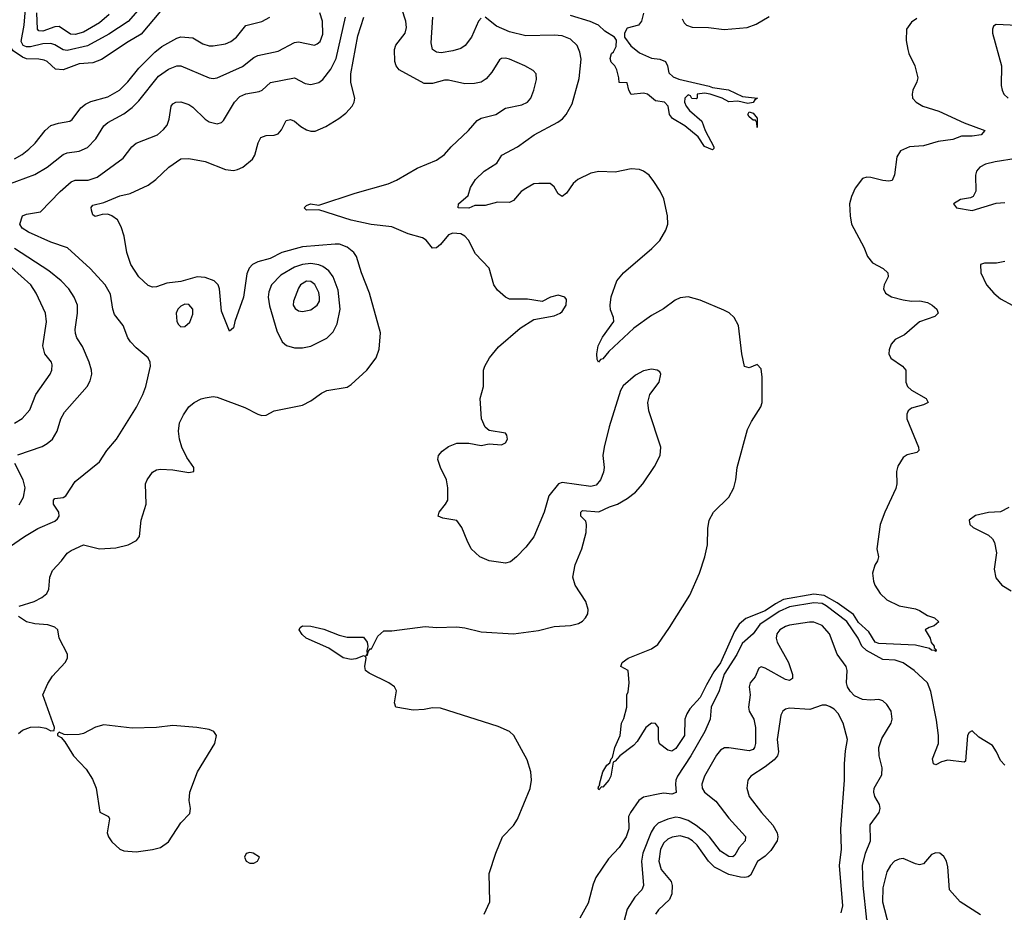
# Model space of a CAD drawing. Header units: inches. Extents: x 884549 to 1028252, y 526810 to 653624.
# Tile 751 of 1056: x 992396 to 997248, y 602499 to 606897. Entities that reach past the tile are written whole.
import ezdxf

# ---------------------------------------------------------------- set-up
doc = ezdxf.new("R2010")
doc.units = ezdxf.units.IN
doc.header["$MEASUREMENT"] = 0
doc.layers.add('A9690', color=7, linetype='Continuous')

msp = doc.modelspace()

# ---------------------------------------------------------------- linework, layer by layer
at = {"layer": 'A9690', "color": 5}
for points, elevation in [([(993023.9, 606996.1), (992930, 606888.2), (992834.7, 606825.3), (992730, 606767.8), (992630, 606745.1), (992610, 606748.6), (992570, 606773.5), (992550, 606779.9), (992510, 606778.5), (992450, 606763.4), (992430, 606763.6), (992413.8, 606770), (992402.6, 606790), (992418.9, 606870), (992424.2, 606950)], 2260), ([(992292.3, 606067.7), (992470, 606134.4), (992532, 606170), (992610, 606232.9), (992630, 606241.4), (992690, 606248.8), (992730, 606266.6), (992771.5, 606310), (992810, 606373.2), (992830, 606390.2), (992910, 606432.5), (992950, 606463.5), (992983, 606497), (993080.9, 606619.1), (993130, 606652.6), (993170, 606668.6), (993190, 606669.3), (993330, 606610.2), (993350, 606606.7), (993370, 606610.2), (993494.4, 606665.6), (993550, 606710.2), (993570, 606720.5), (993670, 606742.2), (993750, 606783.9), (993770, 606786.9), (993848.1, 606771.9), (993862.5, 606777.5), (993876.5, 606790), (993890, 606824.9), (993889, 606890), (993875.7, 606930)], 2260), ([(993090, 606938.8), (992994.6, 606825.4), (992930, 606787.5), (992800, 606700), (992756.5, 606683.5), (992690, 606679.3), (992610, 606649.4), (992572.5, 606652.5), (992531.6, 606690), (992517, 606697), (992490, 606702.4), (992430, 606704.5), (992410, 606711.3), (992363.3, 606743.4), (992345.4, 606770), (992342.3, 606797.7), (992356.9, 606970)], 2280), ([(992837, 606923), (992790, 606881.5), (992710, 606835.3), (992670, 606823.6), (992646, 606826), (992590, 606862.5), (992570, 606861.4), (992510, 606840.7), (992490, 606841.7), (992483.9, 606850), (992481, 606930)], 2240), ([(994685.7, 602490), (994712.1, 602550), (994709.6, 602690), (994742, 602790), (994774.5, 602870), (994830, 602926.7), (994850, 602958), (994911.3, 603108.7), (994918.4, 603150), (994915.5, 603190), (994897.2, 603250), (994831.2, 603370), (994809.8, 603389.8), (994753.7, 603413.7), (994470, 603503.9), (994430, 603505.7), (994390, 603497.6), (994334.8, 603494.8), (994250, 603509.2), (994243.7, 603530), (994253.7, 603590), (994243.5, 603610), (994215.8, 603630), (994117.6, 603677.6), (994100.4, 603690), (994096.2, 603710), (994102.9, 603750), (994099.7, 603759.7), (994090, 603761.6), (994052.7, 603747.3), (994030, 603744.5), (993990, 603751.7), (993919.3, 603799.3), (993807.6, 603850), (993787.3, 603867.3), (993773.6, 603890), (993778.4, 603901.6), (993789.8, 603910.2), (993830, 603908.3), (993894.2, 603894.2), (993970, 603864.7), (994010, 603854.3), (994090, 603854.8), (994108.2, 603830), (994112, 603808), (994106.7, 603786.7), (994108.2, 603771.8), (994102, 603762), (994110, 603766), (994114.5, 603785.5), (994124, 603796), (994130, 603796), (994160.8, 603859.2), (994190, 603885.5), (994230, 603886), (994393.8, 603906.2), (994450, 603902.4), (994550, 603905.3), (994590, 603900.3), (994670, 603881.1), (994830, 603870.3), (994953.4, 603886.6), (995030, 603907), (995110, 603912), (995150, 603921.3), (995170, 603933), (995185.1, 603950), (995195.1, 603970), (995196.9, 603990), (995185.6, 604030), (995133.3, 604110), (995122, 604150), (995133.3, 604210), (995166, 604290), (995188, 604370), (995189.5, 604409.5), (995185.2, 604425.2), (995162, 604450), (995162, 604470), (995170, 604478), (995250, 604471.3), (995302.9, 604497.1), (995342, 604510), (995390, 604538), (995430, 604568), (995467.6, 604610), (995524.9, 604695.1), (995553, 604750), (995555.1, 604790), (995495.8, 604970), (995491.5, 605010), (995502, 605050), (995546.6, 605110), (995556, 605150), (995550, 605162), (995538, 605170), (995510, 605175.1), (995470, 605167), (995430, 605144.5), (995370, 605092), (995357.1, 605070), (995301.3, 604890), (995276.1, 604790), (995270.3, 604750), (995277, 604690), (995273.3, 604666.7), (995258, 604630), (995236.1, 604603.9), (995210, 604597), (995070, 604616.9), (995051, 604610), (995003.7, 604550), (994980.3, 604470), (994930, 604349.2), (994890, 604297.2), (994844, 604250), (994814.1, 604225.9), (994790, 604219.6), (994710, 604229.7), (994663.7, 604250), (994621.6, 604290), (994600.7, 604330), (994575.3, 604395.3), (994549.5, 604429.5), (994480.5, 604440.5), (994459, 604450), (994462.7, 604470), (994495.1, 604510), (994505.2, 604530), (994506, 604590), (994499.3, 604630), (994469.2, 604690), (994456, 604730), (994459.3, 604750), (994477.2, 604770), (994510, 604794), (994550, 604810.5), (994610, 604810.4), (994670, 604798.8), (994710, 604807.3), (994770, 604802), (994790, 604811.3), (994799.3, 604830), (994797.2, 604850), (994790, 604859), (994710, 604872.3), (994689.6, 604889.6), (994671.6, 604930), (994665.1, 605030), (994681, 605090), (994681.3, 605170), (994687.8, 605190), (994711.5, 605230), (994755.5, 605284.5), (994862.9, 605377.1), (994930, 605419.1), (995030, 605437.3), (995059, 605450), (995070, 605458.8), (995089.2, 605490), (995090, 605518), (995082, 605530), (995050, 605539.3), (995012, 605530), (994970, 605509), (994898.9, 605518.9), (994810, 605519.5), (994790, 605529.3), (994750, 605564.5), (994732.8, 605590), (994710, 605671.8), (994642.5, 605742.5), (994608, 605810), (994589.8, 605829.8), (994570, 605841.1), (994530, 605845.1), (994510, 605836.1), (994470, 605789.7), (994450, 605773), (994430, 605771.6), (994399.3, 605810), (994381.1, 605821.1), (994310, 605841.7), (994230, 605876.5), (994127.3, 605887.3), (994030, 605909.5), (993870, 605960.3), (993810, 605958), (993798, 605970), (993810, 605982), (993829.2, 605990), (993870, 605982.7), (994050, 606042.5), (994212.2, 606087.8), (994253.3, 606106.7), (994354.5, 606165.5), (994450, 606203.9), (994490, 606233.1), (994522.2, 606270), (994607.2, 606350), (994650, 606400.3), (994670, 606411.3), (994742, 606430), (994790, 606461.1), (994870, 606477.6), (994899.3, 606490), (994914.5, 606510), (994929.6, 606550), (994942.7, 606602.7), (994941.2, 606630), (994925.6, 606645.6), (994886, 606670), (994810, 606702.3), (994790, 606706.6), (994770, 606705.6), (994761.1, 606698.9), (994722.2, 606637.8), (994694.4, 606605.6), (994670, 606589.7), (994637.1, 606582.9), (994590, 606580.9), (994510, 606598.9), (994490, 606599.4), (994430, 606581.8), (994390, 606582), (994265.4, 606650), (994251.2, 606670), (994245.4, 606690), (994242.5, 606750), (994250, 606771.2), (994295.4, 606830), (994301.7, 606858.4), (994298.7, 606890), (994279, 606950)], 2180), ([(995470.3, 606929.7), (995460.5, 606890), (995446, 606870), (995390, 606855.6), (995376.5, 606830), (995376.9, 606810), (995408, 606768), (995450, 606733.4), (995510, 606707.9), (995550, 606702.4), (995579.1, 606690), (995588.4, 606670), (995594.5, 606634.5), (995615.8, 606615.8), (995643.5, 606603.5), (995794, 606570), (995810, 606562), (995888.5, 606551.5), (995957.6, 606517.6), (996032, 606510), (996018, 606502), (996010, 606489.4), (995983.7, 606483.7), (995935.1, 606495.1), (995890, 606492.7), (995858, 606510), (995798, 606530), (995770, 606534), (995734, 606530), (995734, 606510), (995730, 606506), (995708.4, 606508.4), (995702, 606522), (995690, 606526), (995674, 606510), (995672, 606490), (995681, 606470), (995696, 606450), (995757.1, 606397.1), (995774, 606350), (995816.3, 606270), (995817.3, 606262.7), (995810, 606255.3), (995770, 606272.3), (995739.4, 606319.4), (995674.5, 606374.5), (995612.7, 606410), (995598, 606430), (995592.3, 606470), (995574, 606490), (995530, 606497.2), (995489.3, 606529.3), (995470, 606535.1), (995410, 606528.7), (995397.2, 606550), (995390, 606586), (995350, 606588), (995349, 606610), (995338, 606650), (995329, 606669), (995310, 606688), (995306, 606706), (995313.2, 606730), (995322.4, 606737.6), (995335.3, 606764.7), (995336.4, 606796.4), (995327.4, 606810), (995279.4, 606839.4), (995249.1, 606869.1), (995207.7, 606887.7), (995110, 606917.1)], 2140), ([(992244.7, 604230), (992420.4, 604350), (992486.2, 604390), (992570, 604425.5), (992583.2, 604436.8), (992590.5, 604450), (992588.4, 604470), (992563.1, 604510), (992562.6, 604530), (992570, 604538), (992610, 604542), (992624, 604550), (992670, 604620.7), (992790, 604718.4), (992826.1, 604773.9), (992873.7, 604830), (992971.8, 604988.2), (993003.1, 605050), (993017.7, 605090), (993040.7, 605190), (993039.5, 605210), (993029.5, 605230), (992970, 605279.7), (992942.6, 605310), (992929.7, 605330), (992906, 605390), (992863.5, 605443.5), (992854.4, 605470), (992843.8, 605543.8), (992816.8, 605590), (992743.7, 605670), (992632.5, 605772.5), (992550, 605799.9), (992439.5, 605850), (992408.8, 605870), (992397.4, 605890), (992409.8, 605930), (992430, 605938.6), (992498.7, 605950), (992595.1, 606050), (992650, 606098.4), (992670, 606106.8), (992734, 606106), (992778.6, 606121.4), (992905.6, 606214.4), (992949.3, 606270.7), (992970, 606288.3), (993074.7, 606330), (993104.9, 606355.1), (993122.7, 606377.3), (993133.5, 606406.5), (993143.1, 606470), (993150, 606481.6), (993165.2, 606490), (993190, 606492.4), (993230, 606479.1), (993250, 606466.3), (993310, 606406.5), (993330, 606392.7), (993370, 606384), (993390, 606390.3), (993400, 606400), (993455, 606490), (993481.6, 606518.4), (993510, 606531), (993577, 606543), (993590.6, 606549.4), (993632, 606588), (993750, 606610.2), (993802.5, 606582.5), (993830, 606577.8), (993870, 606587.3), (993890, 606602.7), (993930, 606653), (993955, 606705), (994002.3, 606910)], 2240), ([(992370, 606210.6), (992408.1, 606231.9), (992441.5, 606258.5), (992471.6, 606288.4), (992521, 606350), (992550, 606375), (992587.4, 606387.4), (992643.2, 606396.8), (992654.6, 606405.4), (992697.9, 606462.1), (992719.7, 606480.3), (992746.9, 606493.1), (992830, 606516.4), (992888, 606550), (992928.5, 606590), (992982.8, 606657.2), (993062.7, 606737.3), (993095.9, 606764.1), (993170, 606806.2), (993190, 606812), (993250, 606807.7), (993298, 606778), (993330, 606768.1), (993350, 606767.3), (993410, 606778.2), (993437.4, 606790), (993463.9, 606810), (993510, 606868.4), (993590, 606887.7), (993629.4, 606910)], 2280), ([(992393.6, 604006.4), (992467.8, 604030), (992505.6, 604050), (992529.6, 604070), (992540.5, 604090), (992545.1, 604150), (992558, 604182), (992602.6, 604230), (992630, 604268.7), (992650, 604280.9), (992710, 604308.8), (992790, 604290.1), (992870, 604295.1), (992930.6, 604309.4), (992971.6, 604330), (992986.6, 604350), (992995.4, 604430), (993019.2, 604510), (993015.6, 604610), (993023.6, 604630), (993050, 604667.3), (993070, 604678), (993090, 604681.6), (993150, 604678.7), (993230, 604664.9), (993254, 604670), (993254, 604690), (993220, 604740), (993194.6, 604790), (993182.9, 604830), (993178, 604870), (993184.1, 604910), (993203.1, 604950), (993230, 604988.8), (993255.1, 605010), (993290, 605029.1), (993310, 605034), (993350, 605039.3), (993370, 605036.9), (993506.3, 604986.3), (993570, 604953.1), (993590, 604946.7), (993610, 604948), (993649.7, 604970.3), (993790, 604997), (993830, 605018), (993883, 605057), (993910, 605068.9), (994010, 605085.3), (994030, 605098.7), (994106.6, 605170), (994153, 605230), (994167.2, 605272.8), (994174.1, 605354.1), (994120.3, 605550), (994080.6, 605650), (994055.4, 605730), (994042.5, 605750), (994010, 605775.3), (993971.8, 605790), (993950, 605791.4), (993790, 605777.2), (993687.6, 605750), (993630, 605719.4), (993570, 605703.2), (993543.6, 605690), (993527.6, 605672.4), (993515.2, 605644.8), (993498.8, 605530), (993456.5, 605410), (993450, 605378), (993430, 605362), (993390, 605461.2), (993380.9, 605570), (993373.9, 605590), (993355.2, 605610), (993310, 605626.9), (993270, 605630.3), (993190, 605606.2), (993120.9, 605599.1), (993070, 605580.8), (993050, 605578.5), (993030, 605587.1), (992984, 605630), (992943.5, 605690), (992924.7, 605750), (992911.2, 605830), (992895.8, 605875.8), (992878, 605910), (992850.6, 605930.6), (992830, 605938), (992803, 605937), (992767.7, 605927.7), (992755.8, 605935.8), (992750, 605959), (992748.7, 605971.3), (992756.6, 605983.4), (992810, 605995.7), (992890, 606029.2), (992939.8, 606040.2), (993030, 606081.7), (993067.6, 606110), (993131.5, 606170), (993190, 606211.3), (993230, 606212.2), (993310, 606198), (993410, 606158), (993450, 606153.9), (993470, 606157.8), (993496.4, 606170), (993543.5, 606210), (993555.6, 606230), (993570.9, 606290), (993584.2, 606315.8), (993610, 606326.9), (993650, 606327.5), (993670, 606334.9), (993686, 606354), (993710, 606399.6), (993730, 606404.4), (993750, 606396.5), (993781.3, 606370), (993810, 606353.9), (993830, 606348.1), (993851.8, 606348.2), (993905.1, 606370), (993969.6, 606410), (994003.6, 606436.4), (994034, 606470), (994043.9, 606490), (994047, 606510), (994027.8, 606587.8), (994027.5, 606630), (994062.1, 606817.9), (994091.7, 606910)], 2220), ([(994670, 606904), (994657.8, 606890), (994623, 606810), (994591, 606770), (994570, 606755.4), (994530, 606742.7), (994473.3, 606733.3), (994450, 606737.4), (994430, 606749.6), (994423.3, 606783.3), (994431.7, 606910)], 2160), ([(996817, 606903), (996790, 606885.2), (996766.8, 606850), (996765.2, 606794.8), (996772.4, 606750), (996777.6, 606730), (996807.4, 606670), (996822, 606610), (996817.3, 606590), (996797.3, 606550), (996793.4, 606530), (996796.3, 606510), (996813.4, 606490), (996846.8, 606470), (996925.7, 606445.7), (997050, 606388.4), (997152, 606350), (997134.8, 606330), (997090, 606322.7), (997037.4, 606322.6), (996994.1, 606305.9), (996922.6, 606297.3), (996850, 606274.8), (996781, 606270), (996737.3, 606250), (996718.7, 606221.3), (996707.3, 606132.7), (996694.9, 606105.1), (996678.4, 606101.6), (996650, 606104.2), (996590, 606119.6), (996570, 606120.7), (996550, 606114.5), (996513.7, 606066.3), (996494.3, 606025.7), (996484.9, 605990), (996487.8, 605930), (996494.9, 605890), (996556.3, 605776.3), (996573.4, 605730), (996598.3, 605698.3), (996650.8, 605670), (996673.4, 605650), (996675.5, 605630), (996656.4, 605590), (996652.7, 605570), (996662.4, 605550), (996691.6, 605531.5), (996750, 605516), (996790, 605510.2), (996831.2, 605511.2), (996870, 605502.6), (996893, 605490), (996915.5, 605470), (996922.8, 605450), (996905.8, 605434.2), (996830, 605407.4), (996756.8, 605343.2), (996710, 605321), (996690, 605297.6), (996680.6, 605270), (996679.8, 605250), (996688.2, 605228.2), (996746, 605190), (996762.3, 605170), (996763.2, 605110), (996771.3, 605090), (996791.3, 605071.3), (996863.7, 605030), (996872.7, 605010), (996850, 604999.2), (996790, 604982.6), (996774.2, 604970), (996767.1, 604952.9), (996767.8, 604930), (996826, 604790), (996826.4, 604773.6), (996816.2, 604763.8), (996770, 604753), (996750, 604739.8), (996723, 604697), (996716.9, 604670), (996718.1, 604610), (996714, 604586), (996659.8, 604470), (996637.1, 604410), (996620.4, 604290), (996627.7, 604250), (996624, 604230), (996610, 604208.7), (996598, 604170), (996603.1, 604130), (996610.4, 604110), (996637, 604070), (996670, 604038), (996730, 604008.4), (996810, 603993.1), (996830, 603985.3), (996870, 603961.6), (996904.7, 603950), (996924.7, 603930), (996902, 603910), (996877.3, 603902.7), (996858, 603890), (996882, 603850), (996888.4, 603828.4), (996902, 603810), (996902, 603802), (996912.1, 603792.1), (996910, 603784), (996907.9, 603787.9), (996889.5, 603790), (996879.2, 603799.2), (996810, 603815.4), (996630, 603823.9), (996611.8, 603830), (996581.3, 603881.3), (996530, 603925.9), (996505.4, 603965.4), (996423.7, 604023.7), (996360.2, 604060.2), (996310, 604066.7), (996160.8, 604039.2), (996121.3, 604018.7), (996070, 603983.9), (995974.1, 603945.9), (995941, 603919), (995918.2, 603881.8), (995850, 603727.2), (995817.1, 603682.9), (995779.8, 603620.2), (995750, 603557.6), (995698.6, 603501.4), (995683, 603477), (995674, 603450), (995672.2, 603370), (995630, 603305.2), (995610, 603293.2), (995590, 603297.2), (995549.5, 603329.5), (995543.7, 603350), (995544.5, 603410), (995530, 603429.3), (995510, 603431.2), (995481.3, 603410), (995439.4, 603340.6), (995420.3, 603319.7), (995353.4, 603270), (995330, 603242.7), (995321.1, 603238.9), (995308.4, 603170), (995299.5, 603150), (995270, 603116), (995262.8, 603117.2), (995250, 603102), (995247, 603110), (995250, 603122), (995255.3, 603124.7), (995253.2, 603130), (995269.1, 603190.9), (995290, 603224), (995304.5, 603235.5), (995310, 603254.8), (995318, 603262), (995328.6, 603311.4), (995355.8, 603370), (995360.9, 603430), (995373.6, 603453.6), (995388, 603510), (995388.7, 603570), (995394.6, 603585.4), (995399, 603630), (995395.3, 603690), (995359, 603710), (995365.2, 603730), (995395.3, 603750), (995510, 603797), (995541.1, 603818.9), (995598.8, 603901.2), (995698.9, 604061.1), (995746.3, 604170), (995771.6, 604250), (995785.1, 604310), (995787.6, 604390), (995794, 604430), (995814.5, 604470), (995890, 604543.7), (995915.8, 604590), (995925.3, 604630), (995931.4, 604690), (995983.1, 604876.9), (996002.4, 604917.6), (996047.7, 604990), (996054.6, 605010), (996055.2, 605135.2), (996050, 605177.2), (996030, 605198), (995990, 605180.9), (995967.8, 605187.8), (995954, 605250), (995938.2, 605390), (995917.7, 605430), (995891.9, 605451.9), (995865.8, 605465.8), (995750, 605515), (995690, 605531.4), (995650, 605525.8), (995625.7, 605514.3), (995568.3, 605471.7), (995510, 605439.5), (995422.7, 605377.3), (995298.8, 605261.2), (995270, 605226), (995258, 605222), (995249, 605210), (995242.5, 605222.5), (995239.5, 605250), (995247.3, 605290), (995268.1, 605331.9), (995324, 605410), (995322, 605430), (995307.2, 605467.2), (995306, 605490), (995310, 605531), (995338.9, 605610), (995371.5, 605650), (995511.4, 605768.6), (995550, 605808.2), (995579.8, 605860.2), (995589.8, 605890), (995588.7, 605930), (995570, 606014.5), (995552.3, 606052.3), (995520.3, 606100.3), (995497.4, 606130), (995470.6, 606150.6), (995450, 606158), (995410, 606161.5), (995330, 606144.8), (995250, 606148.7), (995210, 606140.9), (995146.7, 606110), (995123.7, 606090), (995090, 606041.2), (995070, 606025.2), (995050, 606039), (995030, 606073.2), (995010, 606089.3), (994954, 606090), (994930, 606087.3), (994890, 606064.5), (994868, 606050), (994830, 606006.6), (994810, 605996.2), (994750, 605997.2), (994690, 605980.8), (994639.2, 605980.8), (994608.9, 605968.9), (994557.2, 605970), (994558.4, 605990), (994606, 606030), (994618, 606070), (994642.9, 606110), (994685.1, 606150), (994746.6, 606190), (994772, 606230), (994850, 606271), (994932.1, 606330), (995047.9, 606392.1), (995071.2, 606408.8), (995088.2, 606430), (995118.1, 606481.9), (995153.5, 606606.5), (995162.8, 606702.8), (995156.7, 606736.7), (995142.9, 606770), (995110, 606801), (995070, 606816.7), (995030, 606821.3), (994890, 606816.7), (994810, 606836.5), (994745.2, 606865.2), (994690, 606908.4)], 2160), ([(995660.7, 606900.7), (995670, 606880.7), (995682.8, 606870), (995710, 606860.3), (995790, 606859), (995867.7, 606847.7), (995981.1, 606858.9), (996025, 606875), (996090, 606912.6)], 2160), ([(997311.8, 606868.2), (997207.2, 606872.8), (997194.9, 606865.1), (997190.4, 606850), (997190.5, 606830), (997234.4, 606670), (997232.5, 606572.5), (997237.1, 606550), (997245.5, 606530), (997267.3, 606510)], 2180), ([(997410, 606228.7), (997203.7, 606196.3), (997155.8, 606184.2), (997127.7, 606170), (997110.4, 606149.6), (997106.4, 606130), (997108.1, 606051.9), (997094.9, 606025.1), (997081.4, 606018.6), (997032, 606010), (996998, 605990), (997012, 605970), (997090, 605957.1), (997207.6, 605992.4), (997250, 605996.5)], 2180), ([(992387.7, 604752.3), (992506.2, 604793.8), (992532, 604808), (992557.7, 604830), (992580.9, 604870), (992599.2, 604930), (992616.4, 604963.6), (992728.4, 605090), (992742.7, 605117.3), (992750.9, 605150), (992750.8, 605170), (992739.3, 605210), (992706.1, 605286.1), (992678.5, 605330), (992671.9, 605350), (992669.8, 605370), (992681, 605450), (992680.7, 605490), (992664.4, 605530), (992637.8, 605570), (992600.4, 605610), (992539.9, 605659.9), (992370, 605769.9)], 2260), ([(992370.9, 604909.1), (992408.3, 604931.7), (992445.5, 604974.5), (992476.3, 605050), (992546.3, 605150), (992554.8, 605170), (992556.9, 605196.9), (992552.4, 605210), (992520.3, 605250), (992509.9, 605290), (992528.5, 605408.5), (992523, 605450), (992476.7, 605550), (992450.5, 605590), (992356.5, 605676.5)], 2280), ([(997250, 605705.1), (997210, 605697.7), (997150, 605697), (997131.3, 605690), (997133, 605650), (997161.1, 605590), (997196, 605550), (997230, 605521.8), (997290, 605489.2)], 2180), ([(992393.4, 604506.6), (992415.7, 604544.3), (992422.7, 604590), (992413.2, 604630), (992372.4, 604710)], 2260), ([(997270, 604494), (997230, 604471.3), (997170, 604468), (997106, 604454), (997074.8, 604430), (997078.8, 604410), (997094.6, 604394.6), (997170, 604357), (997190, 604338.4), (997200.4, 604320.4), (997210.2, 604270), (997198.5, 604190), (997206.2, 604146.2), (997236.5, 604110), (997282.1, 604082.1)], 2180), ([(997250, 603223.9), (997230, 603246), (997209.9, 603290), (997190, 603320.5), (997122.1, 603362.1), (997090, 603392.1), (997074.9, 603385.1), (997067, 603370), (997057, 603243), (997050, 603238), (996970, 603248.2), (996939.2, 603240.8), (996910, 603225.7), (996899.6, 603230), (996894, 603254), (996923.4, 603330), (996923.2, 603370), (996914.4, 603445.6), (996886.3, 603586.3), (996868.9, 603628.9), (996803.4, 603690), (996750, 603727.1), (996710, 603740.3), (996650, 603744.2), (996569, 603789), (996546.4, 603810), (996527.3, 603850), (996472.2, 603932.2), (996370, 604009), (996350, 604019.4), (996310, 604024.2), (996190, 604004.5), (996138.7, 603981.3), (996043.8, 603916.2), (996010, 603870.9), (995956.7, 603823.3), (995930, 603769.5), (995868.1, 603671.9), (995842.5, 603590), (995803.2, 603510), (995799.4, 603450), (995773.1, 603390), (995704.1, 603270), (995637, 603170), (995628.9, 603150), (995627.6, 603130), (995631.8, 603088.2), (995610, 603080.5), (995570, 603086.3), (995550, 603082.5), (995470, 603065.9), (995446.4, 603050), (995405.3, 602990), (995396.5, 602970), (995397.1, 602910), (995384.4, 602870), (995350, 602817.8), (995297.9, 602762.1), (995234.7, 602670), (995222, 602638), (995196.8, 602543.2), (995155.8, 602470)], 2180), ([(992390, 603380.4), (992410, 603395.3), (992450, 603410.4), (992490, 603413), (992525.2, 603405.2), (992550, 603392), (992566, 603394), (992568, 603410), (992509.5, 603570), (992534.5, 603625.5), (992557.7, 603662.3), (992620.9, 603730), (992632, 603750), (992632, 603770), (992590, 603848.7), (992583.7, 603890), (992570, 603903.7), (992534.6, 603914.6), (992470, 603919.4), (992430, 603929.1), (992390, 603955.3)], 2220), ([(996570, 602459.3), (996552, 602630), (996549.5, 602730), (996564.7, 602790), (996588.3, 602850), (996587.1, 602930), (996630.7, 602990), (996635.9, 603010), (996632.3, 603030), (996609.8, 603070), (996604.7, 603090), (996606.9, 603110), (996644.8, 603175.2), (996646.2, 603210), (996630.6, 603270), (996629.8, 603310), (996645, 603355), (996689.9, 603430.1), (996695, 603450), (996689.8, 603490), (996670, 603522.6), (996650, 603540.4), (996630, 603547.8), (996590, 603543.2), (996550, 603546.7), (996510, 603565.3), (996487.7, 603587.7), (996474.7, 603610), (996470.4, 603630), (996473.3, 603690), (996468.8, 603710), (996423.8, 603770), (996387.3, 603870), (996350, 603911.3), (996310, 603927.5), (996288.3, 603928.3), (996190, 603914), (996170, 603907.3), (996142.1, 603890), (996126.6, 603870), (996124.4, 603850), (996128.3, 603830), (996184.8, 603730), (996203.6, 603670), (996204, 603650), (996190, 603641.4), (996170, 603645.9), (996070, 603701.4), (996050, 603708.7), (996038.6, 603701.4), (996020.7, 603659.3), (995996.5, 603630), (995990.2, 603610), (995995.1, 603570), (995987.2, 603510), (995991.6, 603490), (996013, 603450), (996022.3, 603410), (996021.4, 603330), (996017.2, 603310), (996010, 603300.7), (995990, 603294), (995890, 603309.1), (995870, 603308.9), (995850, 603297.6), (995830, 603272.1), (995770.1, 603170), (995757.3, 603130), (995759.8, 603110), (995771, 603091), (995826.9, 603046.9), (995890, 602963), (995972.3, 602872.3), (995971.8, 602850), (995941.6, 602818.4), (995919.7, 602780.3), (995910, 602772), (995890, 602773.9), (995850, 602799.6), (995795.6, 602870), (995775, 602890), (995730, 602926.8), (995690, 602951.4), (995650, 602964.9), (995630, 602966.9), (995590, 602958.1), (995542.9, 602937.1), (995522.7, 602917.3), (995507.2, 602892.8), (995467.2, 602790), (995460.7, 602750), (995470.1, 602629.9), (995461.1, 602610), (995427.1, 602572.9), (995390, 602514.3), (995357.2, 602390)], 2220), ([(996444, 602496), (996452.4, 602530), (996436.5, 602730), (996445.8, 602810), (996442.4, 602910), (996459.8, 603150), (996461.2, 603230), (996465.5, 603294.5), (996475, 603350), (996454.8, 603430), (996430, 603478.7), (996410, 603498.9), (996390, 603511.1), (996370, 603518.9), (996350, 603519.1), (996290, 603498.3), (996190, 603503.8), (996170, 603499.8), (996157, 603490), (996147.1, 603470), (996129.5, 603350), (996135.3, 603290), (996130.1, 603270), (996114, 603250), (996070, 603214.7), (995999.5, 603170), (995984, 603150), (995978.6, 603110), (995990.2, 603070), (996051.3, 602990), (996107.6, 602927.6), (996128.7, 602890), (996132.2, 602870), (996128.7, 602850), (996096.9, 602803.1), (996070, 602775.7), (996031.3, 602748.7), (995997.6, 602682.4), (995986.1, 602673.9), (995970, 602670.6), (995947.7, 602672.3), (995890, 602684.8), (995820.5, 602720.5), (995789.9, 602749.9), (995734.2, 602830), (995711.3, 602851.3), (995690, 602863.7), (995650, 602874.6), (995610.9, 602869.1), (995590, 602859.3), (995570, 602840.6), (995554.2, 602810), (995545.9, 602750), (995556.4, 602710), (995606.3, 602650), (995611.8, 602630), (995609.6, 602590.4), (995597.8, 602562.2), (995544.4, 602510), (995529.2, 602490)], 2240), ([(997130, 602486), (997029.9, 602549.9), (996978.7, 602610), (996970, 602722), (996963.1, 602750), (996950, 602774), (996930, 602789.6), (996910, 602791.8), (996890, 602782.9), (996850, 602738), (996830, 602732.9), (996810, 602737), (996750, 602763.4), (996730, 602760.8), (996707.4, 602750), (996686.5, 602730), (996670, 602698.3), (996650, 602619.5), (996647.7, 602550), (996679, 602430)], 2220)]:
    msp.add_lwpolyline(points, dxfattribs=dict(at, elevation=elevation))
for points, elevation in [([(996030, 606366), (996028.4, 606388.4), (996022, 606402), (996010, 606402), (995990, 606418), (995984, 606430), (995990, 606442), (996010, 606436), (996030, 606412)], 2140), ([(993830, 605695.8), (993790, 605691.1), (993750, 605677.7), (993682.6, 605637.4), (993637.3, 605590), (993623.5, 605556.5), (993619.8, 605530), (993626.6, 605486.6), (993663.4, 605363.4), (993689.2, 605309.2), (993711.1, 605291.1), (993750, 605279.1), (993790, 605279.2), (993830, 605288.3), (993910, 605327.7), (993941.3, 605358.7), (993961.2, 605398.8), (993974.7, 605470), (993964.8, 605564.8), (993941.2, 605630), (993918.9, 605658.9), (993890, 605681), (993869.6, 605689.6)], 2240), ([(993810, 605608.1), (993779.2, 605590), (993770, 605574.7), (993745.2, 605510), (993744.4, 605490), (993754.2, 605474.2), (993770, 605462.7), (993790, 605458.5), (993830, 605467.9), (993862.8, 605490), (993872.8, 605510), (993874.3, 605530), (993870, 605553), (993850, 605592.3), (993830, 605606.3)], 2260), ([(993210, 605494.8), (993190, 605486), (993174.9, 605470), (993167.5, 605450), (993170, 605411.3), (993177.3, 605397.3), (993190, 605384), (993210, 605384.9), (993234.4, 605405.6), (993250, 605446), (993249.7, 605470), (993230, 605493.8)], 2240), ([(992810, 603422.4), (992770, 603411.6), (992710, 603379.5), (992690, 603374.5), (992633.2, 603373.2), (992615.3, 603375.3), (992590, 603386), (992582, 603378), (992582, 603370), (992599.8, 603359.8), (992618.5, 603338.5), (992661.3, 603270), (992724.3, 603204.3), (992754.1, 603154.1), (992773.1, 603110), (992791.6, 602991.6), (992833.4, 602970), (992838.7, 602958.7), (992827.1, 602890), (992833.4, 602870), (992850, 602846), (992889.1, 602809.1), (992910, 602800.9), (992970, 602797.3), (993050, 602807.7), (993090, 602818), (993130, 602846), (993190, 602938.8), (993233.8, 602986.2), (993238.4, 603010), (993231.3, 603050), (993235.1, 603090), (993272.6, 603190), (993357, 603330), (993366, 603370), (993353.2, 603390), (993330, 603399.5), (993269.7, 603409.7), (993150, 603419.8), (993070, 603409.8), (992950, 603406.2)], 2220), ([(993530, 602792.7), (993511.6, 602788.4), (993504.7, 602770), (993512, 602750), (993530, 602741), (993550, 602741), (993568, 602750), (993578, 602770), (993546, 602790)], 2220)]:
    msp.add_lwpolyline(points, close=True, dxfattribs=dict(at, elevation=elevation))

doc.saveas('drawing.dxf')
